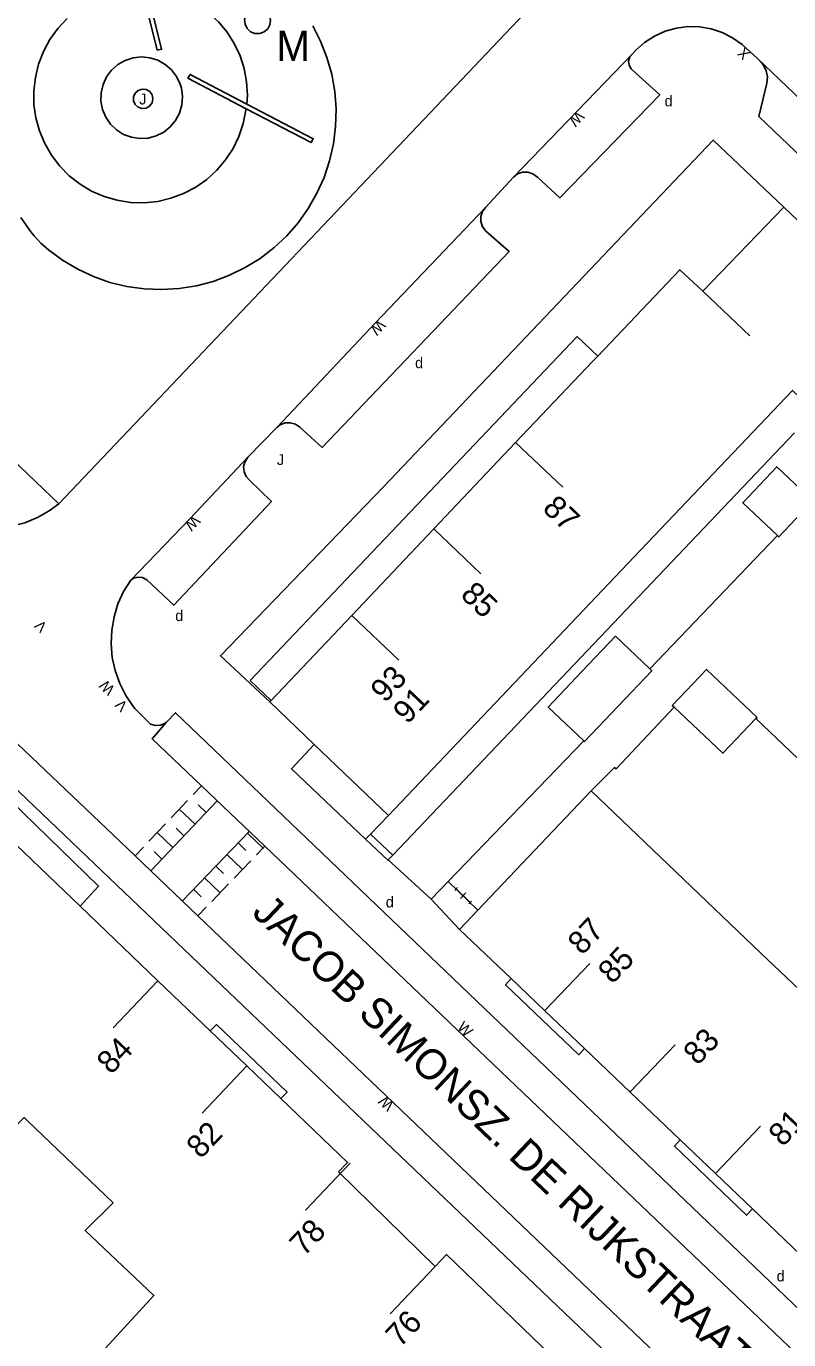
# Model space of a CAD drawing. Extents: x 134999 to 136502, y 457398 to 459002.
# Drawn here: x 135150 to 135185.3, y 458138.5 to 458199.1 of the extents above; entities that cross this region are included whole.
import ezdxf

# ---------------------------------------------------------------- set-up
doc = ezdxf.new("R2010")
doc.units = 0
for name, color, linetype in [('RI_DGTB_15', 7, 'Continuous'), ('RI_DGTB_2', 7, 'Continuous'), ('RI_DGTB_23', 7, 'Continuous'), ('RI_DGTB_29', 7, 'Continuous'), ('RI_DGTB_30', 7, 'Continuous'), ('RI_DGTB_31', 7, 'Continuous'), ('RI_DGTB_35', 7, 'Continuous'), ('RI_DGTB_36', 7, 'Continuous'), ('RI_DGTB_37', 7, 'Continuous'), ('RI_DGTB_45', 7, 'Continuous'), ('RI_DGTB_48', 7, 'Continuous'), ('RI_DGTB_49', 7, 'Continuous'), ('RI_DGTB_53', 7, 'Continuous'), ('RI_DGTB_6', 7, 'Continuous'), ('RI_DGTB_7', 7, 'Continuous')]:
    doc.layers.add(name, color=color, linetype=linetype)

msp = doc.modelspace()

# ---------------------------------------------------------------- linework, layer by layer
at = {"layer": 'RI_DGTB_15'}
for p, q in [((135181.281, 458186.891), (135183.457, 458184.826)), ((135172.64, 458179.899), (135174.816, 458177.834)), ((135168.854, 458175.91), (135171.03, 458173.845)), ((135165.068, 458171.921), (135167.244, 458169.856)), ((135173.994, 458153.669), (135176.066, 458155.84)), ((135156.121, 458155.041), (135154.057, 458152.865)), ((135177.931, 458149.911), (135180.003, 458152.082)), ((135160.224, 458151.111), (135158.16, 458148.935)), ((135181.868, 458146.153), (135183.94, 458148.324)), ((135165.001, 458146.621), (135162.937, 458144.445)), ((135168.908, 458141.84), (135166.844, 458139.664))]:
    msp.add_line(p, q, dxfattribs=at)
at = {"layer": 'RI_DGTB_2'}
for p, q in [((135172.64, 458179.899), (135168.854, 458175.91)), ((135168.854, 458175.91), (135165.068, 458171.921)), ((135178.118, 458174.625), (135174.33, 458170.638)), ((135174.33, 458170.638), (135170.542, 458166.651)), ((135161.281, 458167.931), (135163.338, 458165.959)), ((135170.542, 458166.651), (135166.761, 458162.671)), ((135163.338, 458165.959), (135166.761, 458162.671)), ((135176.131, 458163.811), (135170.899, 458158.313)), ((135176.131, 458163.811), (135180.035, 458160.082)), ((135166.761, 458162.671), (135165.93, 458161.809)), ((135165.93, 458161.809), (135165.709, 458161.58)), ((135180.035, 458160.082), (135183.97, 458156.322)), ((135183.97, 458156.322), (135187.905, 458152.562)), ((135150.065, 458148.612), (135154.054, 458144.784)), ((135168.921, 458141.851), (135164.461, 458146.221))]:
    msp.add_line(p, q, dxfattribs=at)
for points in [[(135185.021, 458190.771), (135181.281, 458186.891), (135180.221, 458187.881), (135176.432, 458183.894)], [(135185.021, 458190.771), (135189.461, 458186.551)], [(135176.432, 458183.894), (135176.201, 458183.651), (135172.64, 458179.899)], [(135178.118, 458174.625), (135185.421, 458182.311), (135186.441, 458181.331)], [(135165.068, 458171.921), (135161.343, 458167.996)], [(135161.343, 458167.996), (135161.281, 458167.931)], [(135165.709, 458161.58), (135162.28, 458164.84), (135163.338, 458165.959)], [(135148.439, 458162.399), (135152.52, 458158.49)], [(135152.52, 458158.49), (135156.121, 458155.041)], [(135170.051, 458157.421), (135170.899, 458158.313)], [(135172.426, 458155.155), (135170.051, 458157.421)], [(135173.989, 458153.663), (135172.426, 458155.155)], [(135158.537, 458152.727), (135156.121, 458155.041)], [(135175.823, 458151.913), (135173.989, 458153.663)], [(135160.224, 458151.111), (135158.537, 458152.727)], [(135177.926, 458149.906), (135175.823, 458151.913)], [(135160.224, 458151.111), (135161.791, 458149.611)], [(135180.244, 458147.694), (135177.926, 458149.906)], [(135161.791, 458149.611), (135164.881, 458146.651), (135164.461, 458146.221)], [(135147.111, 458145.841), (135149.941, 458148.731), (135150.065, 458148.612)], [(135181.864, 458146.148), (135180.244, 458147.694)], [(135183.58, 458144.51), (135181.864, 458146.148)], [(135148.829, 458135.85), (135150.38, 458137.42), (135151.797, 458136.024), (135155.937, 458140.512), (135152.763, 458143.513), (135154.054, 458144.784)], [(135185.801, 458142.391), (135183.58, 458144.51)], [(135174.285, 458137.746), (135169.441, 458142.411), (135168.921, 458141.851)]]:
    msp.add_lwpolyline(points, dxfattribs=at)
at = {"layer": 'RI_DGTB_23'}
msp.add_line((135168.741, 458158.821), (135170.051, 458157.421), dxfattribs=at)
at = {"layer": 'RI_DGTB_31'}
for p, q in [((135157.746, 458163.644), (135158.128, 458164.047)), ((135155.79, 458160.126), (135158.851, 458163.357)), ((135156.724, 458162.565), (135157.49, 458163.374)), ((135157.833, 458162.282), (135157.107, 458162.97)), ((135158.344, 458162.821), (135157.981, 458163.165)), ((135155.703, 458161.487), (135156.469, 458162.296)), ((135156.811, 458161.204), (135156.086, 458161.891)), ((135157.322, 458161.743), (135156.959, 458162.087)), ((135160.329, 458161.946), (135157.247, 458158.735)), ((135160.278, 458161.843), (135160.998, 458161.152)), ((135155.064, 458160.813), (135155.447, 458161.217)), ((135159.818, 458161.413), (135160.178, 458161.067)), ((135161.052, 458161.256), (135160.667, 458160.855)), ((135156.3, 458160.665), (135155.938, 458161.008)), ((135159.304, 458160.877), (135160.024, 458160.186)), ((135160.41, 458160.587), (135159.639, 458159.784)), ((135158.79, 458160.342), (135159.15, 458159.996)), ((135158.275, 458159.806), (135158.996, 458159.114)), ((135159.381, 458159.516), (135158.61, 458158.713)), ((135157.761, 458159.27), (135158.121, 458158.924)), ((135158.353, 458158.445), (135157.967, 458158.043))]:
    msp.add_line(p, q, dxfattribs=at)
msp.add_lwpolyline([(135160.925, 458199.94), (135160.709, 458199.977), (135160.496, 458199.933), (135160.311, 458199.817), (135160.181, 458199.642), (135160.122, 458199.432), (135160.142, 458199.215), (135160.238, 458199.019), (135160.398, 458198.871), (135160.6, 458198.789), (135160.818, 458198.786), (135161.023, 458198.86), (135161.188, 458199.003), (135161.291, 458199.196), (135161.318, 458199.412), (135161.265, 458199.624), (135161.141, 458199.803), (135160.961, 458199.926), (135160.925, 458199.94)], dxfattribs=at)
at = {"layer": 'RI_DGTB_48'}
for p, q in [((135169.526, 458159.634), (135170.899, 458158.313)), ((135169.823, 458159.222), (135169.949, 458159.354)), ((135169.886, 458159.288), (135170.538, 458158.661)), ((135170.087, 458158.843), (135170.338, 458159.104)), ((135170.475, 458158.595), (135170.601, 458158.726))]:
    msp.add_line(p, q, dxfattribs=at)
at = {"layer": 'RI_DGTB_49'}
for points in [[(135155.59, 458200), (135156.091, 458198.021), (135156.291, 458198.061), (135155.799, 458200)], [(135160.193, 458195.316), (135157.501, 458196.721), (135157.601, 458196.901), (135160.228, 458195.53)], [(135160.228, 458195.53), (135163.291, 458193.931), (135163.191, 458193.751), (135160.193, 458195.316)]]:
    msp.add_lwpolyline(points, dxfattribs=at)
at = {"layer": 'RI_DGTB_53'}
for p, q in [((135151.536, 458177.069), (135173.325, 458200)), ((135178.036, 458197.856), (135172.538, 458192.157)), ((135171.254, 458190.756), (135172.538, 458192.157)), ((135138.998, 458189.079), (135151.536, 458177.069)), ((135160.275, 458179.221), (135161.621, 458180.616)), ((135184.729, 458175.609), (135178.839, 458169.449)), ((135183.737, 458167.155), (135187.087, 458163.945)), ((135175.79, 458166.12), (135169.526, 458159.634))]:
    msp.add_line(p, q, dxfattribs=at)
for points in [[(135158.098, 458200), (135158.454, 458199.748), (135158.912, 458199.327), (135159.311, 458198.851), (135159.646, 458198.327), (135159.911, 458197.765), (135160.102, 458197.173), (135160.215, 458196.562), (135160.249, 458195.941), (135160.228, 458195.53)], [(135151.926, 458199.477), (135151.498, 458199.018), (135151.132, 458198.509), (135150.833, 458197.958), (135150.607, 458197.373), (135150.457, 458196.764), (135150.386, 458196.14), (135150.395, 458195.513), (135150.483, 458194.892), (135150.649, 458194.288), (135150.891, 458193.709), (135151.205, 458193.166), (135151.585, 458192.667), (135152.026, 458192.22), (135152.52, 458191.834), (135153.058, 458191.513), (135153.634, 458191.263), (135154.236, 458191.088), (135154.856, 458190.992), (135155.483, 458190.975), (135156.107, 458191.038), (135156.718, 458191.179), (135157.306, 458191.398), (135157.862, 458191.689), (135158.376, 458192.049), (135158.84, 458192.471), (135159.246, 458192.948), (135159.589, 458193.473), (135159.862, 458194.038), (135160.061, 458194.633), (135160.183, 458195.248), (135160.193, 458195.316)], [(135163.265, 458199.15), (135163.632, 458198.431), (135163.926, 458197.68), (135164.144, 458196.904), (135164.284, 458196.11), (135164.344, 458195.306), (135164.325, 458194.499), (135164.226, 458193.699), (135164.048, 458192.912), (135163.794, 458192.147), (135163.465, 458191.411), (135163.064, 458190.711), (135162.596, 458190.054), (135162.066, 458189.447), (135161.477, 458188.895), (135160.838, 458188.405), (135160.152, 458187.979), (135159.428, 458187.624), (135158.673, 458187.343), (135157.893, 458187.137), (135157.096, 458187.01), (135156.291, 458186.962), (135155.486, 458186.995), (135154.687, 458187.106), (135153.903, 458187.297), (135153.142, 458187.564), (135152.412, 458187.905), (135151.718, 458188.317), (135151.069, 458188.795), (135150.716, 458189.1), (135150.405, 458189.448), (135150.255, 458189.635), (135149.794, 458190.293)], [(135183.802, 458197.637), (135183.1, 458198.28), (135182.66, 458198.591), (135182.178, 458198.834), (135181.666, 458199.003), (135181.135, 458199.095), (135180.596, 458199.107), (135180.061, 458199.039), (135179.542, 458198.893), (135179.051, 458198.672), (135178.597, 458198.38), (135178.192, 458198.025), (135178.036, 458197.856)], [(135157.147, 458196.449), (135156.981, 458196.799), (135156.747, 458197.109), (135156.455, 458197.364), (135156.116, 458197.553), (135155.746, 458197.67), (135155.36, 458197.708), (135154.974, 458197.667), (135154.605, 458197.547), (135154.268, 458197.355), (135153.978, 458197.098), (135153.746, 458196.786), (135153.583, 458196.434), (135153.496, 458196.056), (135153.487, 458195.669), (135153.558, 458195.287), (135153.706, 458194.928), (135153.924, 458194.607), (135154.203, 458194.338), (135154.531, 458194.131), (135154.895, 458193.996), (135155.278, 458193.937), (135155.666, 458193.959), (135156.04, 458194.059), (135156.387, 458194.234), (135156.69, 458194.476), (135156.937, 458194.775), (135157.118, 458195.118), (135157.225, 458195.491), (135157.253, 458195.878), (135157.202, 458196.263), (135157.147, 458196.449)], [(135178.036, 458197.856), (135177.911, 458197.705), (135177.856, 458197.517), (135177.88, 458197.322), (135177.979, 458197.153), (135178.019, 458197.114), (135179.297, 458195.957), (135174.68, 458191.2), (135173.642, 458192.151), (135173.436, 458192.309), (135173.205, 458192.387), (135172.961, 458192.386), (135172.731, 458192.306), (135172.538, 458192.157)], [(135230.412, 458153.167), (135230.199, 458153.343), (135229.945, 458153.451), (135229.671, 458153.482), (135229.442, 458153.447), (135227.852, 458152.987), (135183.872, 458194.957), (135184.242, 458196.497), (135184.268, 458196.783), (135184.214, 458197.066), (135184.084, 458197.323), (135184.002, 458197.427), (135183.802, 458197.637)], [(135183.802, 458197.637), (135190.276, 458191.46)], [(135155.077, 458196.045), (135154.995, 458195.874), (135154.991, 458195.685), (135155.064, 458195.51), (135155.203, 458195.381), (135155.382, 458195.32), (135155.57, 458195.337), (135155.735, 458195.429), (135155.848, 458195.581), (135155.889, 458195.766), (135155.851, 458195.952), (135155.74, 458196.105), (135155.576, 458196.2), (135155.388, 458196.22), (135155.208, 458196.161), (135155.077, 458196.045)], [(135185.021, 458190.771), (135181.765, 458193.869), (135166.531, 458177.861), (135159.001, 458170.051), (135161.281, 458167.931)], [(135171.254, 458190.756), (135166.159, 458185.419), (135161.621, 458180.616)], [(135171.254, 458190.756), (135171.104, 458190.567), (135171.025, 458190.341), (135171.024, 458190.101), (135171.101, 458189.874), (135171.248, 458189.684), (135172.333, 458188.725), (135163.706, 458179.678), (135162.668, 458180.604), (135162.467, 458180.744), (135162.233, 458180.814), (135161.988, 458180.805), (135161.759, 458180.718), (135161.621, 458180.616)], [(135151.536, 458177.069), (135151.103, 458176.751), (135150.552, 458176.44), (135149.967, 458176.2), (135149.357, 458176.036), (135148.73, 458175.951), (135148.098, 458175.945), (135147.47, 458176.019), (135146.856, 458176.171), (135146.267, 458176.4), (135145.711, 458176.701), (135145.205, 458177.064), (135139.291, 458182.795), (135138.883, 458183.287), (135138.553, 458183.813), (135138.294, 458184.377), (135138.109, 458184.97), (135138.002, 458185.582), (135137.974, 458186.202), (135138.026, 458186.821), (135138.158, 458187.427), (135138.366, 458188.012), (135138.647, 458188.566), (135138.998, 458189.079)], [(135160.275, 458179.221), (135157.595, 458176.381), (135154.861, 458173.55)], [(135160.275, 458179.221), (135160.14, 458179.022), (135160.078, 458178.79), (135160.095, 458178.551), (135160.189, 458178.33), (135160.34, 458178.16), (135161.359, 458177.172), (135156.848, 458172.389), (135155.602, 458173.565), (135155.411, 458173.665), (135155.198, 458173.689), (135154.99, 458173.634), (135154.861, 458173.55)], [(135156.492, 458166.97), (135156.45, 458166.941), (135156.234, 458166.847), (135156, 458166.831), (135155.773, 458166.894), (135155.054, 458167.617), (135154.988, 458167.7), (135154.636, 458168.218), (135154.353, 458168.777), (135154.144, 458169.368), (135154.011, 458169.98), (135153.958, 458170.604), (135153.984, 458171.23), (135154.09, 458171.847), (135154.274, 458172.446), (135154.532, 458173.017), (135154.861, 458173.55)], [(135145.22, 458170.18), (135145.357, 458170.02), (135145.488, 458169.762), (135145.544, 458169.478), (135145.52, 458169.19), (135145.23, 458168.03), (135177.316, 458137.409), (135179.5, 458137.47)], [(135155.063, 458160.812), (135154.06, 458161.77), (135145.22, 458170.18)], [(135190.027, 458133.596), (135190.03, 458133.72), (135190.451, 458135.361), (135156.923, 458167.425), (135156.492, 458166.97)], [(135176.131, 458163.811), (135177.211, 458164.891), (135177.276, 458164.826), (135179.953, 458167.684)], [(135158.128, 458164.047), (135155.85, 458166.222), (135156.492, 458166.97)], [(135161.052, 458161.256), (135158.128, 458164.047)], [(135165.93, 458161.809), (135166.96, 458160.85)], [(135190.027, 458133.596), (135161.052, 458161.256)], [(135166.757, 458160.628), (135166.74, 458160.61), (135165.709, 458161.58)], [(135157.965, 458158.04), (135155.063, 458160.812)], [(135166.96, 458160.85), (135166.757, 458160.628)], [(135166.757, 458160.628), (135168.741, 458158.821)], [(135168.741, 458158.821), (135169.526, 458159.634)], [(135179.5, 458137.47), (135157.965, 458158.04)]]:
    msp.add_lwpolyline(points, dxfattribs=at)
at = {"layer": 'RI_DGTB_6'}
for points in [[(135186.371, 458177.201), (135184.701, 458178.781), (135183.131, 458177.121), (135184.729, 458175.609)], [(135186.371, 458177.201), (135184.791, 458175.541), (135184.729, 458175.609)], [(135178.839, 458169.449), (135177.253, 458170.955), (135175.698, 458169.32)], [(135175.698, 458169.32), (135174.143, 458167.685), (135175.79, 458166.12)], [(135178.839, 458169.449), (135178.931, 458169.361), (135177.375, 458167.725)], [(135183.737, 458167.155), (135183.791, 458167.211), (135181.451, 458169.421), (135179.871, 458167.761), (135179.953, 458167.684)], [(135177.375, 458167.725), (135175.821, 458166.091), (135175.79, 458166.12)], [(135179.953, 458167.684), (135182.211, 458165.551), (135183.737, 458167.155)]]:
    msp.add_lwpolyline(points, dxfattribs=at)
at = {"layer": 'RI_DGTB_7'}
for p, q in [((135175.475, 458184.803), (135160.386, 458168.905)), ((135160.386, 458168.905), (135161.343, 458167.996))]:
    msp.add_line(p, q, dxfattribs=at)
for points in [[(135175.475, 458184.803), (135176.432, 458183.894)], [(135176.432, 458183.894), (135176.433, 458183.893)], [(135166.96, 458160.85), (135185.513, 458180.356)], [(135148.439, 458162.399), (135149.311, 458163.371), (135153.381, 458159.411), (135152.52, 458158.49)], [(135165.709, 458161.58), (135166.74, 458160.61), (135166.757, 458160.628)], [(135166.757, 458160.628), (135166.96, 458160.85)], [(135172.426, 458155.155), (135172.171, 458154.851), (135175.551, 458151.631), (135175.823, 458151.913)], [(135161.791, 458149.611), (135162.081, 458149.901), (135158.821, 458153.021), (135158.537, 458152.727)], [(135180.244, 458147.694), (135179.971, 458147.411), (135183.301, 458144.221), (135183.58, 458144.51)]]:
    msp.add_lwpolyline(points, dxfattribs=at)

# ---------------------------------------------------------------- texts
at = {"layer": 'RI_DGTB_29'}
for p in [(135179.518, 458195.426), (135167.995, 458183.335), (135156.917, 458171.656)]:
    msp.add_text('d', height=0.5, dxfattribs=at).set_placement(p)
for p in [(135166.641, 458158.432), (135184.691, 458141.162)]:
    msp.add_text('d', height=0.5, rotation=359.99973, dxfattribs=at).set_placement(p)
at = {"layer": 'RI_DGTB_30'}
for s, rotation, p in [('X', 135.07018, (135183.513, 458197.88)), ('W', 226.04655, (135175.491, 458195.254)), ('W', 226.32885, (135166.314, 458185.617)), ('W', 226.66365, (135157.75, 458176.579)), ('V', 135.67296, (135151.041, 458171.436)), ('W', 136.60023, (135154.165, 458168.547)), ('V', 135.67296, (135154.76, 458167.781)), ('W', 315.88086, (135169.908, 458152.856)), ('W', 136.84634, (135167.064, 458149.351))]:
    msp.add_text(s, height=0.5, rotation=rotation, dxfattribs=at).set_placement(p)
at = {"layer": 'RI_DGTB_31'}
for p in [(135155.253, 458195.513), (135161.614, 458178.863)]:
    msp.add_text('J', height=0.5, dxfattribs=at).set_placement(p)
at = {"layer": 'RI_DGTB_35'}
for s, rotation, p in [('85', 316.3214, (135170.043, 458172.811)), ('93', 46.34, (135166.601, 458167.839)), ('87', 46.34, (135175.708, 458156.189)), ('84', 46.532, (135153.959, 458150.678)), ('76', 46.532, (135167.302, 458138.072))]:
    msp.add_text(s, height=1.054, rotation=rotation, dxfattribs=at).set_placement(p)
at = {"layer": 'RI_DGTB_36'}
for s, rotation, p in [('87', 316.3214, (135173.83, 458176.799)), ('91', 46.34, (135167.639, 458166.854)), ('85', 46.34, (135177.104, 458154.857)), ('83', 46.34, (135181.041, 458151.098)), ('82', 46.532, (135158.096, 458146.784)), ('81', 46.34, (135184.977, 458147.34)), ('78', 46.532, (135162.861, 458142.281))]:
    msp.add_text(s, height=1.054, rotation=rotation, dxfattribs=at).set_placement(p)
at = {"layer": 'RI_DGTB_37'}
msp.add_text('JACOB SIMONSZ. DE RIJKSTRAAT', height=1.4, rotation=316.48035, dxfattribs=at).set_placement((135160.408, 458158.131))
at = {"layer": 'RI_DGTB_45'}
msp.add_text('M', height=1.4, dxfattribs=at).set_placement((135161.584, 458197.519))

doc.saveas('drawing.dxf')
